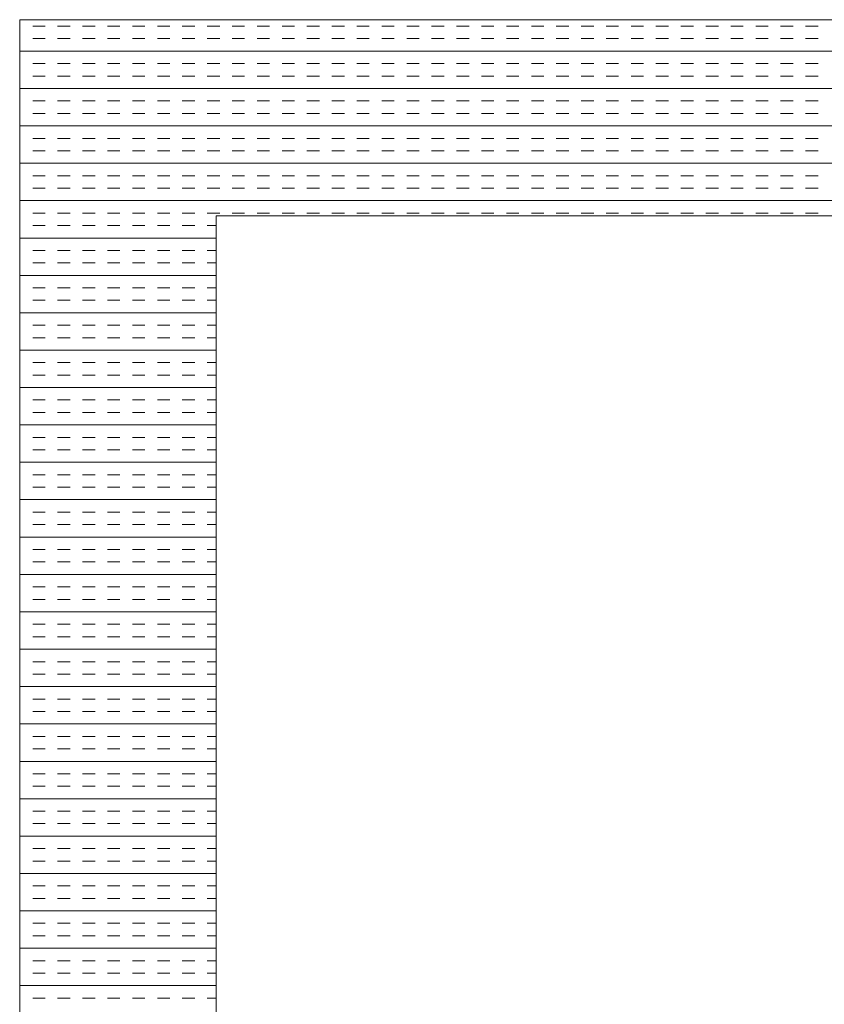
# Model space of a CAD drawing. Extents: x 3940905 to 4145695, y 925352 to 1109797.
# Tile 415 of 656: x 3986447 to 3986652, y 1101805 to 1102056. Entities that reach past the tile are written whole.
import ezdxf

# ---------------------------------------------------------------- set-up
doc = ezdxf.new("R2010")
doc.units = 0
doc.header["$LTSCALE"] = 750
doc.header["$MEASUREMENT"] = 0
doc.layers.add('CKD Equipments', color=252, linetype='CONTINUOUS', lineweight=0)

msp = doc.modelspace()

# ---------------------------------------------------------------- linework, layer by layer
at = {"layer": 'CKD Equipments'}
for p, q in [((3986446.8, 1102056.31), (3986446.8, 1101356.31)), ((3987264.8, 1102056.31), (3986446.8, 1102056.31)), ((3986496.8, 1102006.31), (3986496.8, 1101406.31)), ((3987214.8, 1102006.31), (3986496.8, 1102006.31))]:
    msp.add_line(p, q, dxfattribs=at)
at = {"layer": 'CKD Equipments', "color": 4, "linetype": 'Continuous'}
for p, q in [((3986446.94, 1102054.66), (3986446.8, 1102054.66)), ((3986453.29, 1102054.66), (3986450.11, 1102054.66)), ((3986459.64, 1102054.66), (3986456.46, 1102054.66)), ((3986465.99, 1102054.66), (3986462.81, 1102054.66)), ((3986472.34, 1102054.66), (3986469.16, 1102054.66)), ((3986478.69, 1102054.66), (3986475.51, 1102054.66)), ((3986485.04, 1102054.66), (3986481.86, 1102054.66)), ((3986491.39, 1102054.66), (3986488.21, 1102054.66)), ((3986497.74, 1102054.66), (3986494.56, 1102054.66)), ((3986504.09, 1102054.66), (3986500.91, 1102054.66)), ((3986510.44, 1102054.66), (3986507.26, 1102054.66)), ((3986516.79, 1102054.66), (3986513.61, 1102054.66)), ((3986523.14, 1102054.66), (3986519.96, 1102054.66)), ((3986529.49, 1102054.66), (3986526.31, 1102054.66)), ((3986535.84, 1102054.66), (3986532.66, 1102054.66)), ((3986542.19, 1102054.66), (3986539.01, 1102054.66)), ((3986548.54, 1102054.66), (3986545.36, 1102054.66)), ((3986554.89, 1102054.66), (3986551.71, 1102054.66)), ((3986561.24, 1102054.66), (3986558.06, 1102054.66)), ((3986567.59, 1102054.66), (3986564.41, 1102054.66)), ((3986573.94, 1102054.66), (3986570.76, 1102054.66)), ((3986580.29, 1102054.66), (3986577.11, 1102054.66)), ((3986586.64, 1102054.66), (3986583.46, 1102054.66)), ((3986592.99, 1102054.66), (3986589.81, 1102054.66)), ((3986599.34, 1102054.66), (3986596.16, 1102054.66)), ((3986605.69, 1102054.66), (3986602.51, 1102054.66)), ((3986612.04, 1102054.66), (3986608.86, 1102054.66)), ((3986618.39, 1102054.66), (3986615.21, 1102054.66)), ((3986624.74, 1102054.66), (3986621.56, 1102054.66)), ((3986631.09, 1102054.66), (3986627.91, 1102054.66)), ((3986637.44, 1102054.66), (3986634.26, 1102054.66)), ((3986643.79, 1102054.66), (3986640.61, 1102054.66)), ((3986650.14, 1102054.66), (3986646.96, 1102054.66)), ((3986446.94, 1102051.48), (3986446.8, 1102051.48)), ((3986453.29, 1102051.48), (3986450.11, 1102051.48)), ((3986459.64, 1102051.48), (3986456.46, 1102051.48)), ((3986465.99, 1102051.48), (3986462.81, 1102051.48)), ((3986472.34, 1102051.48), (3986469.16, 1102051.48)), ((3986478.69, 1102051.48), (3986475.51, 1102051.48)), ((3986485.04, 1102051.48), (3986481.86, 1102051.48)), ((3986491.39, 1102051.48), (3986488.21, 1102051.48)), ((3986497.74, 1102051.48), (3986494.56, 1102051.48)), ((3986504.09, 1102051.48), (3986500.91, 1102051.48)), ((3986510.44, 1102051.48), (3986507.26, 1102051.48)), ((3986516.79, 1102051.48), (3986513.61, 1102051.48)), ((3986523.14, 1102051.48), (3986519.96, 1102051.48)), ((3986529.49, 1102051.48), (3986526.31, 1102051.48)), ((3986535.84, 1102051.48), (3986532.66, 1102051.48)), ((3986542.19, 1102051.48), (3986539.01, 1102051.48)), ((3986548.54, 1102051.48), (3986545.36, 1102051.48)), ((3986554.89, 1102051.48), (3986551.71, 1102051.48)), ((3986561.24, 1102051.48), (3986558.06, 1102051.48)), ((3986567.59, 1102051.48), (3986564.41, 1102051.48)), ((3986573.94, 1102051.48), (3986570.76, 1102051.48)), ((3986580.29, 1102051.48), (3986577.11, 1102051.48)), ((3986586.64, 1102051.48), (3986583.46, 1102051.48)), ((3986592.99, 1102051.48), (3986589.81, 1102051.48)), ((3986599.34, 1102051.48), (3986596.16, 1102051.48)), ((3986605.69, 1102051.48), (3986602.51, 1102051.48)), ((3986612.04, 1102051.48), (3986608.86, 1102051.48)), ((3986618.39, 1102051.48), (3986615.21, 1102051.48)), ((3986624.74, 1102051.48), (3986621.56, 1102051.48)), ((3986631.09, 1102051.48), (3986627.91, 1102051.48)), ((3986637.44, 1102051.48), (3986634.26, 1102051.48)), ((3986643.79, 1102051.48), (3986640.61, 1102051.48)), ((3986650.14, 1102051.48), (3986646.96, 1102051.48)), ((3987264.8, 1102048.31), (3986446.8, 1102048.31)), ((3986446.94, 1102045.13), (3986446.8, 1102045.13)), ((3986453.29, 1102045.13), (3986450.11, 1102045.13)), ((3986459.64, 1102045.13), (3986456.46, 1102045.13)), ((3986465.99, 1102045.13), (3986462.81, 1102045.13)), ((3986472.34, 1102045.13), (3986469.16, 1102045.13)), ((3986478.69, 1102045.13), (3986475.51, 1102045.13)), ((3986485.04, 1102045.13), (3986481.86, 1102045.13)), ((3986491.39, 1102045.13), (3986488.21, 1102045.13)), ((3986497.74, 1102045.13), (3986494.56, 1102045.13)), ((3986504.09, 1102045.13), (3986500.91, 1102045.13)), ((3986510.44, 1102045.13), (3986507.26, 1102045.13)), ((3986516.79, 1102045.13), (3986513.61, 1102045.13)), ((3986523.14, 1102045.13), (3986519.96, 1102045.13)), ((3986529.49, 1102045.13), (3986526.31, 1102045.13)), ((3986535.84, 1102045.13), (3986532.66, 1102045.13)), ((3986542.19, 1102045.13), (3986539.01, 1102045.13)), ((3986548.54, 1102045.13), (3986545.36, 1102045.13)), ((3986554.89, 1102045.13), (3986551.71, 1102045.13)), ((3986561.24, 1102045.13), (3986558.06, 1102045.13)), ((3986567.59, 1102045.13), (3986564.41, 1102045.13)), ((3986573.94, 1102045.13), (3986570.76, 1102045.13)), ((3986580.29, 1102045.13), (3986577.11, 1102045.13)), ((3986586.64, 1102045.13), (3986583.46, 1102045.13)), ((3986592.99, 1102045.13), (3986589.81, 1102045.13)), ((3986599.34, 1102045.13), (3986596.16, 1102045.13)), ((3986605.69, 1102045.13), (3986602.51, 1102045.13)), ((3986612.04, 1102045.13), (3986608.86, 1102045.13)), ((3986618.39, 1102045.13), (3986615.21, 1102045.13)), ((3986624.74, 1102045.13), (3986621.56, 1102045.13)), ((3986631.09, 1102045.13), (3986627.91, 1102045.13)), ((3986637.44, 1102045.13), (3986634.26, 1102045.13)), ((3986643.79, 1102045.13), (3986640.61, 1102045.13)), ((3986650.14, 1102045.13), (3986646.96, 1102045.13)), ((3986446.94, 1102041.96), (3986446.8, 1102041.96)), ((3986453.29, 1102041.96), (3986450.11, 1102041.96)), ((3986459.64, 1102041.96), (3986456.46, 1102041.96)), ((3986465.99, 1102041.96), (3986462.81, 1102041.96)), ((3986472.34, 1102041.96), (3986469.16, 1102041.96)), ((3986478.69, 1102041.96), (3986475.51, 1102041.96)), ((3986485.04, 1102041.96), (3986481.86, 1102041.96)), ((3986491.39, 1102041.96), (3986488.21, 1102041.96)), ((3986497.74, 1102041.96), (3986494.56, 1102041.96)), ((3986504.09, 1102041.96), (3986500.91, 1102041.96)), ((3986510.44, 1102041.96), (3986507.26, 1102041.96)), ((3986516.79, 1102041.96), (3986513.61, 1102041.96)), ((3986523.14, 1102041.96), (3986519.96, 1102041.96)), ((3986529.49, 1102041.96), (3986526.31, 1102041.96)), ((3986535.84, 1102041.96), (3986532.66, 1102041.96)), ((3986542.19, 1102041.96), (3986539.01, 1102041.96)), ((3986548.54, 1102041.96), (3986545.36, 1102041.96)), ((3986554.89, 1102041.96), (3986551.71, 1102041.96)), ((3986561.24, 1102041.96), (3986558.06, 1102041.96)), ((3986567.59, 1102041.96), (3986564.41, 1102041.96)), ((3986573.94, 1102041.96), (3986570.76, 1102041.96)), ((3986580.29, 1102041.96), (3986577.11, 1102041.96)), ((3986586.64, 1102041.96), (3986583.46, 1102041.96)), ((3986592.99, 1102041.96), (3986589.81, 1102041.96)), ((3986599.34, 1102041.96), (3986596.16, 1102041.96)), ((3986605.69, 1102041.96), (3986602.51, 1102041.96)), ((3986612.04, 1102041.96), (3986608.86, 1102041.96)), ((3986618.39, 1102041.96), (3986615.21, 1102041.96)), ((3986624.74, 1102041.96), (3986621.56, 1102041.96)), ((3986631.09, 1102041.96), (3986627.91, 1102041.96)), ((3986637.44, 1102041.96), (3986634.26, 1102041.96)), ((3986643.79, 1102041.96), (3986640.61, 1102041.96)), ((3986650.14, 1102041.96), (3986646.96, 1102041.96)), ((3987264.8, 1102038.78), (3986446.8, 1102038.78)), ((3986446.94, 1102035.61), (3986446.8, 1102035.61)), ((3986453.29, 1102035.61), (3986450.11, 1102035.61)), ((3986459.64, 1102035.61), (3986456.46, 1102035.61)), ((3986465.99, 1102035.61), (3986462.81, 1102035.61)), ((3986472.34, 1102035.61), (3986469.16, 1102035.61)), ((3986478.69, 1102035.61), (3986475.51, 1102035.61)), ((3986485.04, 1102035.61), (3986481.86, 1102035.61)), ((3986491.39, 1102035.61), (3986488.21, 1102035.61)), ((3986497.74, 1102035.61), (3986494.56, 1102035.61)), ((3986504.09, 1102035.61), (3986500.91, 1102035.61)), ((3986510.44, 1102035.61), (3986507.26, 1102035.61)), ((3986516.79, 1102035.61), (3986513.61, 1102035.61)), ((3986523.14, 1102035.61), (3986519.96, 1102035.61)), ((3986529.49, 1102035.61), (3986526.31, 1102035.61)), ((3986535.84, 1102035.61), (3986532.66, 1102035.61)), ((3986542.19, 1102035.61), (3986539.01, 1102035.61)), ((3986548.54, 1102035.61), (3986545.36, 1102035.61)), ((3986554.89, 1102035.61), (3986551.71, 1102035.61)), ((3986561.24, 1102035.61), (3986558.06, 1102035.61)), ((3986567.59, 1102035.61), (3986564.41, 1102035.61)), ((3986573.94, 1102035.61), (3986570.76, 1102035.61)), ((3986580.29, 1102035.61), (3986577.11, 1102035.61)), ((3986586.64, 1102035.61), (3986583.46, 1102035.61)), ((3986592.99, 1102035.61), (3986589.81, 1102035.61)), ((3986599.34, 1102035.61), (3986596.16, 1102035.61)), ((3986605.69, 1102035.61), (3986602.51, 1102035.61)), ((3986612.04, 1102035.61), (3986608.86, 1102035.61)), ((3986618.39, 1102035.61), (3986615.21, 1102035.61)), ((3986624.74, 1102035.61), (3986621.56, 1102035.61)), ((3986631.09, 1102035.61), (3986627.91, 1102035.61)), ((3986637.44, 1102035.61), (3986634.26, 1102035.61)), ((3986643.79, 1102035.61), (3986640.61, 1102035.61)), ((3986650.14, 1102035.61), (3986646.96, 1102035.61)), ((3986446.94, 1102032.43), (3986446.8, 1102032.43)), ((3986453.29, 1102032.43), (3986450.11, 1102032.43)), ((3986459.64, 1102032.43), (3986456.46, 1102032.43)), ((3986465.99, 1102032.43), (3986462.81, 1102032.43)), ((3986472.34, 1102032.43), (3986469.16, 1102032.43)), ((3986478.69, 1102032.43), (3986475.51, 1102032.43)), ((3986485.04, 1102032.43), (3986481.86, 1102032.43)), ((3986491.39, 1102032.43), (3986488.21, 1102032.43)), ((3986497.74, 1102032.43), (3986494.56, 1102032.43)), ((3986504.09, 1102032.43), (3986500.91, 1102032.43)), ((3986510.44, 1102032.43), (3986507.26, 1102032.43)), ((3986516.79, 1102032.43), (3986513.61, 1102032.43)), ((3986523.14, 1102032.43), (3986519.96, 1102032.43)), ((3986529.49, 1102032.43), (3986526.31, 1102032.43)), ((3986535.84, 1102032.43), (3986532.66, 1102032.43)), ((3986542.19, 1102032.43), (3986539.01, 1102032.43)), ((3986548.54, 1102032.43), (3986545.36, 1102032.43)), ((3986554.89, 1102032.43), (3986551.71, 1102032.43)), ((3986561.24, 1102032.43), (3986558.06, 1102032.43)), ((3986567.59, 1102032.43), (3986564.41, 1102032.43)), ((3986573.94, 1102032.43), (3986570.76, 1102032.43)), ((3986580.29, 1102032.43), (3986577.11, 1102032.43)), ((3986586.64, 1102032.43), (3986583.46, 1102032.43)), ((3986592.99, 1102032.43), (3986589.81, 1102032.43)), ((3986599.34, 1102032.43), (3986596.16, 1102032.43)), ((3986605.69, 1102032.43), (3986602.51, 1102032.43)), ((3986612.04, 1102032.43), (3986608.86, 1102032.43)), ((3986618.39, 1102032.43), (3986615.21, 1102032.43)), ((3986624.74, 1102032.43), (3986621.56, 1102032.43)), ((3986631.09, 1102032.43), (3986627.91, 1102032.43)), ((3986637.44, 1102032.43), (3986634.26, 1102032.43)), ((3986643.79, 1102032.43), (3986640.61, 1102032.43)), ((3986650.14, 1102032.43), (3986646.96, 1102032.43)), ((3987264.8, 1102029.26), (3986446.8, 1102029.26)), ((3986446.94, 1102026.08), (3986446.8, 1102026.08)), ((3986453.29, 1102026.08), (3986450.11, 1102026.08)), ((3986459.64, 1102026.08), (3986456.46, 1102026.08)), ((3986465.99, 1102026.08), (3986462.81, 1102026.08)), ((3986472.34, 1102026.08), (3986469.16, 1102026.08)), ((3986478.69, 1102026.08), (3986475.51, 1102026.08)), ((3986485.04, 1102026.08), (3986481.86, 1102026.08)), ((3986491.39, 1102026.08), (3986488.21, 1102026.08)), ((3986497.74, 1102026.08), (3986494.56, 1102026.08)), ((3986504.09, 1102026.08), (3986500.91, 1102026.08)), ((3986510.44, 1102026.08), (3986507.26, 1102026.08)), ((3986516.79, 1102026.08), (3986513.61, 1102026.08)), ((3986523.14, 1102026.08), (3986519.96, 1102026.08)), ((3986529.49, 1102026.08), (3986526.31, 1102026.08)), ((3986535.84, 1102026.08), (3986532.66, 1102026.08)), ((3986542.19, 1102026.08), (3986539.01, 1102026.08)), ((3986548.54, 1102026.08), (3986545.36, 1102026.08)), ((3986554.89, 1102026.08), (3986551.71, 1102026.08)), ((3986561.24, 1102026.08), (3986558.06, 1102026.08)), ((3986567.59, 1102026.08), (3986564.41, 1102026.08)), ((3986573.94, 1102026.08), (3986570.76, 1102026.08)), ((3986580.29, 1102026.08), (3986577.11, 1102026.08)), ((3986586.64, 1102026.08), (3986583.46, 1102026.08)), ((3986592.99, 1102026.08), (3986589.81, 1102026.08)), ((3986599.34, 1102026.08), (3986596.16, 1102026.08)), ((3986605.69, 1102026.08), (3986602.51, 1102026.08)), ((3986612.04, 1102026.08), (3986608.86, 1102026.08)), ((3986618.39, 1102026.08), (3986615.21, 1102026.08)), ((3986624.74, 1102026.08), (3986621.56, 1102026.08)), ((3986631.09, 1102026.08), (3986627.91, 1102026.08)), ((3986637.44, 1102026.08), (3986634.26, 1102026.08)), ((3986643.79, 1102026.08), (3986640.61, 1102026.08)), ((3986650.14, 1102026.08), (3986646.96, 1102026.08)), ((3986446.94, 1102022.91), (3986446.8, 1102022.91)), ((3986453.29, 1102022.91), (3986450.11, 1102022.91)), ((3986459.64, 1102022.91), (3986456.46, 1102022.91)), ((3986465.99, 1102022.91), (3986462.81, 1102022.91)), ((3986472.34, 1102022.91), (3986469.16, 1102022.91)), ((3986478.69, 1102022.91), (3986475.51, 1102022.91)), ((3986485.04, 1102022.91), (3986481.86, 1102022.91)), ((3986491.39, 1102022.91), (3986488.21, 1102022.91)), ((3986497.74, 1102022.91), (3986494.56, 1102022.91)), ((3986504.09, 1102022.91), (3986500.91, 1102022.91)), ((3986510.44, 1102022.91), (3986507.26, 1102022.91)), ((3986516.79, 1102022.91), (3986513.61, 1102022.91)), ((3986523.14, 1102022.91), (3986519.96, 1102022.91)), ((3986529.49, 1102022.91), (3986526.31, 1102022.91)), ((3986535.84, 1102022.91), (3986532.66, 1102022.91)), ((3986542.19, 1102022.91), (3986539.01, 1102022.91)), ((3986548.54, 1102022.91), (3986545.36, 1102022.91)), ((3986554.89, 1102022.91), (3986551.71, 1102022.91)), ((3986561.24, 1102022.91), (3986558.06, 1102022.91)), ((3986567.59, 1102022.91), (3986564.41, 1102022.91)), ((3986573.94, 1102022.91), (3986570.76, 1102022.91)), ((3986580.29, 1102022.91), (3986577.11, 1102022.91)), ((3986586.64, 1102022.91), (3986583.46, 1102022.91)), ((3986592.99, 1102022.91), (3986589.81, 1102022.91)), ((3986599.34, 1102022.91), (3986596.16, 1102022.91)), ((3986605.69, 1102022.91), (3986602.51, 1102022.91)), ((3986612.04, 1102022.91), (3986608.86, 1102022.91)), ((3986618.39, 1102022.91), (3986615.21, 1102022.91)), ((3986624.74, 1102022.91), (3986621.56, 1102022.91)), ((3986631.09, 1102022.91), (3986627.91, 1102022.91)), ((3986637.44, 1102022.91), (3986634.26, 1102022.91)), ((3986643.79, 1102022.91), (3986640.61, 1102022.91)), ((3986650.14, 1102022.91), (3986646.96, 1102022.91)), ((3987264.8, 1102019.73), (3986446.8, 1102019.73)), ((3986446.94, 1102016.56), (3986446.8, 1102016.56)), ((3986453.29, 1102016.56), (3986450.11, 1102016.56)), ((3986459.64, 1102016.56), (3986456.46, 1102016.56)), ((3986465.99, 1102016.56), (3986462.81, 1102016.56)), ((3986472.34, 1102016.56), (3986469.16, 1102016.56)), ((3986478.69, 1102016.56), (3986475.51, 1102016.56)), ((3986485.04, 1102016.56), (3986481.86, 1102016.56)), ((3986491.39, 1102016.56), (3986488.21, 1102016.56)), ((3986497.74, 1102016.56), (3986494.56, 1102016.56)), ((3986504.09, 1102016.56), (3986500.91, 1102016.56)), ((3986510.44, 1102016.56), (3986507.26, 1102016.56)), ((3986516.79, 1102016.56), (3986513.61, 1102016.56)), ((3986523.14, 1102016.56), (3986519.96, 1102016.56)), ((3986529.49, 1102016.56), (3986526.31, 1102016.56)), ((3986535.84, 1102016.56), (3986532.66, 1102016.56)), ((3986542.19, 1102016.56), (3986539.01, 1102016.56)), ((3986548.54, 1102016.56), (3986545.36, 1102016.56)), ((3986554.89, 1102016.56), (3986551.71, 1102016.56)), ((3986561.24, 1102016.56), (3986558.06, 1102016.56)), ((3986567.59, 1102016.56), (3986564.41, 1102016.56)), ((3986573.94, 1102016.56), (3986570.76, 1102016.56)), ((3986580.29, 1102016.56), (3986577.11, 1102016.56)), ((3986586.64, 1102016.56), (3986583.46, 1102016.56)), ((3986592.99, 1102016.56), (3986589.81, 1102016.56)), ((3986599.34, 1102016.56), (3986596.16, 1102016.56)), ((3986605.69, 1102016.56), (3986602.51, 1102016.56)), ((3986612.04, 1102016.56), (3986608.86, 1102016.56)), ((3986618.39, 1102016.56), (3986615.21, 1102016.56)), ((3986624.74, 1102016.56), (3986621.56, 1102016.56)), ((3986631.09, 1102016.56), (3986627.91, 1102016.56)), ((3986637.44, 1102016.56), (3986634.26, 1102016.56)), ((3986643.79, 1102016.56), (3986640.61, 1102016.56)), ((3986650.14, 1102016.56), (3986646.96, 1102016.56)), ((3986446.94, 1102013.38), (3986446.8, 1102013.38)), ((3986453.29, 1102013.38), (3986450.11, 1102013.38)), ((3986459.64, 1102013.38), (3986456.46, 1102013.38)), ((3986465.99, 1102013.38), (3986462.81, 1102013.38)), ((3986472.34, 1102013.38), (3986469.16, 1102013.38)), ((3986478.69, 1102013.38), (3986475.51, 1102013.38)), ((3986485.04, 1102013.38), (3986481.86, 1102013.38)), ((3986491.39, 1102013.38), (3986488.21, 1102013.38)), ((3986497.74, 1102013.38), (3986494.56, 1102013.38)), ((3986504.09, 1102013.38), (3986500.91, 1102013.38)), ((3986510.44, 1102013.38), (3986507.26, 1102013.38)), ((3986516.79, 1102013.38), (3986513.61, 1102013.38)), ((3986523.14, 1102013.38), (3986519.96, 1102013.38)), ((3986529.49, 1102013.38), (3986526.31, 1102013.38)), ((3986535.84, 1102013.38), (3986532.66, 1102013.38)), ((3986542.19, 1102013.38), (3986539.01, 1102013.38)), ((3986548.54, 1102013.38), (3986545.36, 1102013.38)), ((3986554.89, 1102013.38), (3986551.71, 1102013.38)), ((3986561.24, 1102013.38), (3986558.06, 1102013.38)), ((3986567.59, 1102013.38), (3986564.41, 1102013.38)), ((3986573.94, 1102013.38), (3986570.76, 1102013.38)), ((3986580.29, 1102013.38), (3986577.11, 1102013.38)), ((3986586.64, 1102013.38), (3986583.46, 1102013.38)), ((3986592.99, 1102013.38), (3986589.81, 1102013.38)), ((3986599.34, 1102013.38), (3986596.16, 1102013.38)), ((3986605.69, 1102013.38), (3986602.51, 1102013.38)), ((3986612.04, 1102013.38), (3986608.86, 1102013.38)), ((3986618.39, 1102013.38), (3986615.21, 1102013.38)), ((3986624.74, 1102013.38), (3986621.56, 1102013.38)), ((3986631.09, 1102013.38), (3986627.91, 1102013.38)), ((3986637.44, 1102013.38), (3986634.26, 1102013.38)), ((3986643.79, 1102013.38), (3986640.61, 1102013.38)), ((3986650.14, 1102013.38), (3986646.96, 1102013.38)), ((3987264.8, 1102010.21), (3986446.8, 1102010.21)), ((3986446.94, 1102007.03), (3986446.8, 1102007.03)), ((3986453.29, 1102007.03), (3986450.11, 1102007.03)), ((3986459.64, 1102007.03), (3986456.46, 1102007.03)), ((3986465.99, 1102007.03), (3986462.81, 1102007.03)), ((3986472.34, 1102007.03), (3986469.16, 1102007.03)), ((3986478.69, 1102007.03), (3986475.51, 1102007.03)), ((3986485.04, 1102007.03), (3986481.86, 1102007.03)), ((3986491.39, 1102007.03), (3986488.21, 1102007.03)), ((3986497.74, 1102007.03), (3986494.56, 1102007.03)), ((3986504.09, 1102007.03), (3986500.91, 1102007.03)), ((3986510.44, 1102007.03), (3986507.26, 1102007.03)), ((3986516.79, 1102007.03), (3986513.61, 1102007.03)), ((3986523.14, 1102007.03), (3986519.96, 1102007.03)), ((3986529.49, 1102007.03), (3986526.31, 1102007.03)), ((3986535.84, 1102007.03), (3986532.66, 1102007.03)), ((3986542.19, 1102007.03), (3986539.01, 1102007.03)), ((3986548.54, 1102007.03), (3986545.36, 1102007.03)), ((3986554.89, 1102007.03), (3986551.71, 1102007.03)), ((3986561.24, 1102007.03), (3986558.06, 1102007.03)), ((3986567.59, 1102007.03), (3986564.41, 1102007.03)), ((3986573.94, 1102007.03), (3986570.76, 1102007.03)), ((3986580.29, 1102007.03), (3986577.11, 1102007.03)), ((3986586.64, 1102007.03), (3986583.46, 1102007.03)), ((3986592.99, 1102007.03), (3986589.81, 1102007.03)), ((3986599.34, 1102007.03), (3986596.16, 1102007.03)), ((3986605.69, 1102007.03), (3986602.51, 1102007.03)), ((3986612.04, 1102007.03), (3986608.86, 1102007.03)), ((3986618.39, 1102007.03), (3986615.21, 1102007.03)), ((3986624.74, 1102007.03), (3986621.56, 1102007.03)), ((3986631.09, 1102007.03), (3986627.91, 1102007.03)), ((3986637.44, 1102007.03), (3986634.26, 1102007.03)), ((3986643.79, 1102007.03), (3986640.61, 1102007.03)), ((3986650.14, 1102007.03), (3986646.96, 1102007.03)), ((3986446.94, 1102003.86), (3986446.8, 1102003.86)), ((3986453.29, 1102003.86), (3986450.11, 1102003.86)), ((3986459.64, 1102003.86), (3986456.46, 1102003.86)), ((3986465.99, 1102003.86), (3986462.81, 1102003.86)), ((3986472.34, 1102003.86), (3986469.16, 1102003.86)), ((3986478.69, 1102003.86), (3986475.51, 1102003.86)), ((3986485.04, 1102003.86), (3986481.86, 1102003.86)), ((3986491.39, 1102003.86), (3986488.21, 1102003.86)), ((3986496.8, 1102003.86), (3986494.56, 1102003.86)), ((3986496.8, 1102000.68), (3986446.8, 1102000.68)), ((3986446.94, 1101997.51), (3986446.8, 1101997.51)), ((3986453.29, 1101997.51), (3986450.11, 1101997.51)), ((3986459.64, 1101997.51), (3986456.46, 1101997.51)), ((3986465.99, 1101997.51), (3986462.81, 1101997.51)), ((3986472.34, 1101997.51), (3986469.16, 1101997.51)), ((3986478.69, 1101997.51), (3986475.51, 1101997.51)), ((3986485.04, 1101997.51), (3986481.86, 1101997.51)), ((3986491.39, 1101997.51), (3986488.21, 1101997.51)), ((3986496.8, 1101997.51), (3986494.56, 1101997.51)), ((3986446.94, 1101994.33), (3986446.8, 1101994.33)), ((3986453.29, 1101994.33), (3986450.11, 1101994.33)), ((3986459.64, 1101994.33), (3986456.46, 1101994.33)), ((3986465.99, 1101994.33), (3986462.81, 1101994.33)), ((3986472.34, 1101994.33), (3986469.16, 1101994.33)), ((3986478.69, 1101994.33), (3986475.51, 1101994.33)), ((3986485.04, 1101994.33), (3986481.86, 1101994.33)), ((3986491.39, 1101994.33), (3986488.21, 1101994.33)), ((3986496.8, 1101994.33), (3986494.56, 1101994.33)), ((3986496.8, 1101991.16), (3986446.8, 1101991.16)), ((3986446.94, 1101987.98), (3986446.8, 1101987.98)), ((3986453.29, 1101987.98), (3986450.11, 1101987.98)), ((3986459.64, 1101987.98), (3986456.46, 1101987.98)), ((3986465.99, 1101987.98), (3986462.81, 1101987.98)), ((3986472.34, 1101987.98), (3986469.16, 1101987.98)), ((3986478.69, 1101987.98), (3986475.51, 1101987.98)), ((3986485.04, 1101987.98), (3986481.86, 1101987.98)), ((3986491.39, 1101987.98), (3986488.21, 1101987.98)), ((3986496.8, 1101987.98), (3986494.56, 1101987.98)), ((3986446.94, 1101984.81), (3986446.8, 1101984.81)), ((3986453.29, 1101984.81), (3986450.11, 1101984.81)), ((3986459.64, 1101984.81), (3986456.46, 1101984.81)), ((3986465.99, 1101984.81), (3986462.81, 1101984.81)), ((3986472.34, 1101984.81), (3986469.16, 1101984.81)), ((3986478.69, 1101984.81), (3986475.51, 1101984.81)), ((3986485.04, 1101984.81), (3986481.86, 1101984.81)), ((3986491.39, 1101984.81), (3986488.21, 1101984.81)), ((3986496.8, 1101984.81), (3986494.56, 1101984.81)), ((3986496.8, 1101981.63), (3986446.8, 1101981.63)), ((3986446.94, 1101978.46), (3986446.8, 1101978.46)), ((3986453.29, 1101978.46), (3986450.11, 1101978.46)), ((3986459.64, 1101978.46), (3986456.46, 1101978.46)), ((3986465.99, 1101978.46), (3986462.81, 1101978.46)), ((3986472.34, 1101978.46), (3986469.16, 1101978.46)), ((3986478.69, 1101978.46), (3986475.51, 1101978.46)), ((3986485.04, 1101978.46), (3986481.86, 1101978.46)), ((3986491.39, 1101978.46), (3986488.21, 1101978.46)), ((3986496.8, 1101978.46), (3986494.56, 1101978.46)), ((3986446.94, 1101975.28), (3986446.8, 1101975.28)), ((3986453.29, 1101975.28), (3986450.11, 1101975.28)), ((3986459.64, 1101975.28), (3986456.46, 1101975.28)), ((3986465.99, 1101975.28), (3986462.81, 1101975.28)), ((3986472.34, 1101975.28), (3986469.16, 1101975.28)), ((3986478.69, 1101975.28), (3986475.51, 1101975.28)), ((3986485.04, 1101975.28), (3986481.86, 1101975.28)), ((3986491.39, 1101975.28), (3986488.21, 1101975.28)), ((3986496.8, 1101975.28), (3986494.56, 1101975.28)), ((3986496.8, 1101972.11), (3986446.8, 1101972.11)), ((3986446.94, 1101968.93), (3986446.8, 1101968.93)), ((3986453.29, 1101968.93), (3986450.11, 1101968.93)), ((3986459.64, 1101968.93), (3986456.46, 1101968.93)), ((3986465.99, 1101968.93), (3986462.81, 1101968.93)), ((3986472.34, 1101968.93), (3986469.16, 1101968.93)), ((3986478.69, 1101968.93), (3986475.51, 1101968.93)), ((3986485.04, 1101968.93), (3986481.86, 1101968.93)), ((3986491.39, 1101968.93), (3986488.21, 1101968.93)), ((3986496.8, 1101968.93), (3986494.56, 1101968.93)), ((3986446.94, 1101965.76), (3986446.8, 1101965.76)), ((3986453.29, 1101965.76), (3986450.11, 1101965.76)), ((3986459.64, 1101965.76), (3986456.46, 1101965.76)), ((3986465.99, 1101965.76), (3986462.81, 1101965.76)), ((3986472.34, 1101965.76), (3986469.16, 1101965.76)), ((3986478.69, 1101965.76), (3986475.51, 1101965.76)), ((3986485.04, 1101965.76), (3986481.86, 1101965.76)), ((3986491.39, 1101965.76), (3986488.21, 1101965.76)), ((3986496.8, 1101965.76), (3986494.56, 1101965.76)), ((3986496.8, 1101962.58), (3986446.8, 1101962.58)), ((3986446.94, 1101959.41), (3986446.8, 1101959.41)), ((3986453.29, 1101959.41), (3986450.11, 1101959.41)), ((3986459.64, 1101959.41), (3986456.46, 1101959.41)), ((3986465.99, 1101959.41), (3986462.81, 1101959.41)), ((3986472.34, 1101959.41), (3986469.16, 1101959.41)), ((3986478.69, 1101959.41), (3986475.51, 1101959.41)), ((3986485.04, 1101959.41), (3986481.86, 1101959.41)), ((3986491.39, 1101959.41), (3986488.21, 1101959.41)), ((3986496.8, 1101959.41), (3986494.56, 1101959.41)), ((3986446.94, 1101956.23), (3986446.8, 1101956.23)), ((3986453.29, 1101956.23), (3986450.11, 1101956.23)), ((3986459.64, 1101956.23), (3986456.46, 1101956.23)), ((3986465.99, 1101956.23), (3986462.81, 1101956.23)), ((3986472.34, 1101956.23), (3986469.16, 1101956.23)), ((3986478.69, 1101956.23), (3986475.51, 1101956.23)), ((3986485.04, 1101956.23), (3986481.86, 1101956.23)), ((3986491.39, 1101956.23), (3986488.21, 1101956.23)), ((3986496.8, 1101956.23), (3986494.56, 1101956.23)), ((3986496.8, 1101953.06), (3986446.8, 1101953.06)), ((3986446.94, 1101949.88), (3986446.8, 1101949.88)), ((3986453.29, 1101949.88), (3986450.11, 1101949.88)), ((3986459.64, 1101949.88), (3986456.46, 1101949.88)), ((3986465.99, 1101949.88), (3986462.81, 1101949.88)), ((3986472.34, 1101949.88), (3986469.16, 1101949.88)), ((3986478.69, 1101949.88), (3986475.51, 1101949.88)), ((3986485.04, 1101949.88), (3986481.86, 1101949.88)), ((3986491.39, 1101949.88), (3986488.21, 1101949.88)), ((3986496.8, 1101949.88), (3986494.56, 1101949.88)), ((3986446.94, 1101946.71), (3986446.8, 1101946.71)), ((3986453.29, 1101946.71), (3986450.11, 1101946.71)), ((3986459.64, 1101946.71), (3986456.46, 1101946.71)), ((3986465.99, 1101946.71), (3986462.81, 1101946.71)), ((3986472.34, 1101946.71), (3986469.16, 1101946.71)), ((3986478.69, 1101946.71), (3986475.51, 1101946.71)), ((3986485.04, 1101946.71), (3986481.86, 1101946.71)), ((3986491.39, 1101946.71), (3986488.21, 1101946.71)), ((3986496.8, 1101946.71), (3986494.56, 1101946.71)), ((3986496.8, 1101943.53), (3986446.8, 1101943.53)), ((3986446.94, 1101940.36), (3986446.8, 1101940.36)), ((3986453.29, 1101940.36), (3986450.11, 1101940.36)), ((3986459.64, 1101940.36), (3986456.46, 1101940.36)), ((3986465.99, 1101940.36), (3986462.81, 1101940.36)), ((3986472.34, 1101940.36), (3986469.16, 1101940.36)), ((3986478.69, 1101940.36), (3986475.51, 1101940.36)), ((3986485.04, 1101940.36), (3986481.86, 1101940.36)), ((3986491.39, 1101940.36), (3986488.21, 1101940.36)), ((3986496.8, 1101940.36), (3986494.56, 1101940.36)), ((3986446.94, 1101937.18), (3986446.8, 1101937.18)), ((3986453.29, 1101937.18), (3986450.11, 1101937.18)), ((3986459.64, 1101937.18), (3986456.46, 1101937.18)), ((3986465.99, 1101937.18), (3986462.81, 1101937.18)), ((3986472.34, 1101937.18), (3986469.16, 1101937.18)), ((3986478.69, 1101937.18), (3986475.51, 1101937.18)), ((3986485.04, 1101937.18), (3986481.86, 1101937.18)), ((3986491.39, 1101937.18), (3986488.21, 1101937.18)), ((3986496.8, 1101937.18), (3986494.56, 1101937.18)), ((3986496.8, 1101934.01), (3986446.8, 1101934.01)), ((3986446.94, 1101930.83), (3986446.8, 1101930.83)), ((3986453.29, 1101930.83), (3986450.11, 1101930.83)), ((3986459.64, 1101930.83), (3986456.46, 1101930.83)), ((3986465.99, 1101930.83), (3986462.81, 1101930.83)), ((3986472.34, 1101930.83), (3986469.16, 1101930.83)), ((3986478.69, 1101930.83), (3986475.51, 1101930.83)), ((3986485.04, 1101930.83), (3986481.86, 1101930.83)), ((3986491.39, 1101930.83), (3986488.21, 1101930.83)), ((3986496.8, 1101930.83), (3986494.56, 1101930.83)), ((3986446.94, 1101927.66), (3986446.8, 1101927.66)), ((3986453.29, 1101927.66), (3986450.11, 1101927.66)), ((3986459.64, 1101927.66), (3986456.46, 1101927.66)), ((3986465.99, 1101927.66), (3986462.81, 1101927.66)), ((3986472.34, 1101927.66), (3986469.16, 1101927.66)), ((3986478.69, 1101927.66), (3986475.51, 1101927.66)), ((3986485.04, 1101927.66), (3986481.86, 1101927.66)), ((3986491.39, 1101927.66), (3986488.21, 1101927.66)), ((3986496.8, 1101927.66), (3986494.56, 1101927.66)), ((3986496.8, 1101924.48), (3986446.8, 1101924.48)), ((3986446.94, 1101921.31), (3986446.8, 1101921.31)), ((3986453.29, 1101921.31), (3986450.11, 1101921.31)), ((3986459.64, 1101921.31), (3986456.46, 1101921.31)), ((3986465.99, 1101921.31), (3986462.81, 1101921.31)), ((3986472.34, 1101921.31), (3986469.16, 1101921.31)), ((3986478.69, 1101921.31), (3986475.51, 1101921.31)), ((3986485.04, 1101921.31), (3986481.86, 1101921.31)), ((3986491.39, 1101921.31), (3986488.21, 1101921.31)), ((3986496.8, 1101921.31), (3986494.56, 1101921.31)), ((3986446.94, 1101918.13), (3986446.8, 1101918.13)), ((3986453.29, 1101918.13), (3986450.11, 1101918.13)), ((3986459.64, 1101918.13), (3986456.46, 1101918.13)), ((3986465.99, 1101918.13), (3986462.81, 1101918.13)), ((3986472.34, 1101918.13), (3986469.16, 1101918.13)), ((3986478.69, 1101918.13), (3986475.51, 1101918.13)), ((3986485.04, 1101918.13), (3986481.86, 1101918.13)), ((3986491.39, 1101918.13), (3986488.21, 1101918.13)), ((3986496.8, 1101918.13), (3986494.56, 1101918.13)), ((3986496.8, 1101914.96), (3986446.8, 1101914.96)), ((3986446.94, 1101911.78), (3986446.8, 1101911.78)), ((3986453.29, 1101911.78), (3986450.11, 1101911.78)), ((3986459.64, 1101911.78), (3986456.46, 1101911.78)), ((3986465.99, 1101911.78), (3986462.81, 1101911.78)), ((3986472.34, 1101911.78), (3986469.16, 1101911.78)), ((3986478.69, 1101911.78), (3986475.51, 1101911.78)), ((3986485.04, 1101911.78), (3986481.86, 1101911.78)), ((3986491.39, 1101911.78), (3986488.21, 1101911.78)), ((3986496.8, 1101911.78), (3986494.56, 1101911.78)), ((3986446.94, 1101908.61), (3986446.8, 1101908.61)), ((3986453.29, 1101908.61), (3986450.11, 1101908.61)), ((3986459.64, 1101908.61), (3986456.46, 1101908.61)), ((3986465.99, 1101908.61), (3986462.81, 1101908.61)), ((3986472.34, 1101908.61), (3986469.16, 1101908.61)), ((3986478.69, 1101908.61), (3986475.51, 1101908.61)), ((3986485.04, 1101908.61), (3986481.86, 1101908.61)), ((3986491.39, 1101908.61), (3986488.21, 1101908.61)), ((3986496.8, 1101908.61), (3986494.56, 1101908.61)), ((3986496.8, 1101905.43), (3986446.8, 1101905.43)), ((3986446.94, 1101902.26), (3986446.8, 1101902.26)), ((3986453.29, 1101902.26), (3986450.11, 1101902.26)), ((3986459.64, 1101902.26), (3986456.46, 1101902.26)), ((3986465.99, 1101902.26), (3986462.81, 1101902.26)), ((3986472.34, 1101902.26), (3986469.16, 1101902.26)), ((3986478.69, 1101902.26), (3986475.51, 1101902.26)), ((3986485.04, 1101902.26), (3986481.86, 1101902.26)), ((3986491.39, 1101902.26), (3986488.21, 1101902.26)), ((3986496.8, 1101902.26), (3986494.56, 1101902.26)), ((3986446.94, 1101899.08), (3986446.8, 1101899.08)), ((3986453.29, 1101899.08), (3986450.11, 1101899.08)), ((3986459.64, 1101899.08), (3986456.46, 1101899.08)), ((3986465.99, 1101899.08), (3986462.81, 1101899.08)), ((3986472.34, 1101899.08), (3986469.16, 1101899.08)), ((3986478.69, 1101899.08), (3986475.51, 1101899.08)), ((3986485.04, 1101899.08), (3986481.86, 1101899.08)), ((3986491.39, 1101899.08), (3986488.21, 1101899.08)), ((3986496.8, 1101899.08), (3986494.56, 1101899.08)), ((3986496.8, 1101895.91), (3986446.8, 1101895.91)), ((3986446.94, 1101892.73), (3986446.8, 1101892.73)), ((3986453.29, 1101892.73), (3986450.11, 1101892.73)), ((3986459.64, 1101892.73), (3986456.46, 1101892.73)), ((3986465.99, 1101892.73), (3986462.81, 1101892.73)), ((3986472.34, 1101892.73), (3986469.16, 1101892.73)), ((3986478.69, 1101892.73), (3986475.51, 1101892.73)), ((3986485.04, 1101892.73), (3986481.86, 1101892.73)), ((3986491.39, 1101892.73), (3986488.21, 1101892.73)), ((3986496.8, 1101892.73), (3986494.56, 1101892.73)), ((3986446.94, 1101889.56), (3986446.8, 1101889.56)), ((3986453.29, 1101889.56), (3986450.11, 1101889.56)), ((3986459.64, 1101889.56), (3986456.46, 1101889.56)), ((3986465.99, 1101889.56), (3986462.81, 1101889.56)), ((3986472.34, 1101889.56), (3986469.16, 1101889.56)), ((3986478.69, 1101889.56), (3986475.51, 1101889.56)), ((3986485.04, 1101889.56), (3986481.86, 1101889.56)), ((3986491.39, 1101889.56), (3986488.21, 1101889.56)), ((3986496.8, 1101889.56), (3986494.56, 1101889.56)), ((3986496.8, 1101886.38), (3986446.8, 1101886.38)), ((3986446.94, 1101883.21), (3986446.8, 1101883.21)), ((3986453.29, 1101883.21), (3986450.11, 1101883.21)), ((3986459.64, 1101883.21), (3986456.46, 1101883.21)), ((3986465.99, 1101883.21), (3986462.81, 1101883.21)), ((3986472.34, 1101883.21), (3986469.16, 1101883.21)), ((3986478.69, 1101883.21), (3986475.51, 1101883.21)), ((3986485.04, 1101883.21), (3986481.86, 1101883.21)), ((3986491.39, 1101883.21), (3986488.21, 1101883.21)), ((3986496.8, 1101883.21), (3986494.56, 1101883.21)), ((3986446.94, 1101880.03), (3986446.8, 1101880.03)), ((3986453.29, 1101880.03), (3986450.11, 1101880.03)), ((3986459.64, 1101880.03), (3986456.46, 1101880.03)), ((3986465.99, 1101880.03), (3986462.81, 1101880.03)), ((3986472.34, 1101880.03), (3986469.16, 1101880.03)), ((3986478.69, 1101880.03), (3986475.51, 1101880.03)), ((3986485.04, 1101880.03), (3986481.86, 1101880.03)), ((3986491.39, 1101880.03), (3986488.21, 1101880.03)), ((3986496.8, 1101880.03), (3986494.56, 1101880.03)), ((3986496.8, 1101876.86), (3986446.8, 1101876.86)), ((3986446.94, 1101873.68), (3986446.8, 1101873.68)), ((3986453.29, 1101873.68), (3986450.11, 1101873.68)), ((3986459.64, 1101873.68), (3986456.46, 1101873.68)), ((3986465.99, 1101873.68), (3986462.81, 1101873.68)), ((3986472.34, 1101873.68), (3986469.16, 1101873.68)), ((3986478.69, 1101873.68), (3986475.51, 1101873.68)), ((3986485.04, 1101873.68), (3986481.86, 1101873.68)), ((3986491.39, 1101873.68), (3986488.21, 1101873.68)), ((3986496.8, 1101873.68), (3986494.56, 1101873.68)), ((3986446.94, 1101870.51), (3986446.8, 1101870.51)), ((3986453.29, 1101870.51), (3986450.11, 1101870.51)), ((3986459.64, 1101870.51), (3986456.46, 1101870.51)), ((3986465.99, 1101870.51), (3986462.81, 1101870.51)), ((3986472.34, 1101870.51), (3986469.16, 1101870.51)), ((3986478.69, 1101870.51), (3986475.51, 1101870.51)), ((3986485.04, 1101870.51), (3986481.86, 1101870.51)), ((3986491.39, 1101870.51), (3986488.21, 1101870.51)), ((3986496.8, 1101870.51), (3986494.56, 1101870.51)), ((3986496.8, 1101867.33), (3986446.8, 1101867.33)), ((3986446.94, 1101864.16), (3986446.8, 1101864.16)), ((3986453.29, 1101864.16), (3986450.11, 1101864.16)), ((3986459.64, 1101864.16), (3986456.46, 1101864.16)), ((3986465.99, 1101864.16), (3986462.81, 1101864.16)), ((3986472.34, 1101864.16), (3986469.16, 1101864.16)), ((3986478.69, 1101864.16), (3986475.51, 1101864.16)), ((3986485.04, 1101864.16), (3986481.86, 1101864.16)), ((3986491.39, 1101864.16), (3986488.21, 1101864.16)), ((3986496.8, 1101864.16), (3986494.56, 1101864.16)), ((3986446.94, 1101860.98), (3986446.8, 1101860.98)), ((3986453.29, 1101860.98), (3986450.11, 1101860.98)), ((3986459.64, 1101860.98), (3986456.46, 1101860.98)), ((3986465.99, 1101860.98), (3986462.81, 1101860.98)), ((3986472.34, 1101860.98), (3986469.16, 1101860.98)), ((3986478.69, 1101860.98), (3986475.51, 1101860.98)), ((3986485.04, 1101860.98), (3986481.86, 1101860.98)), ((3986491.39, 1101860.98), (3986488.21, 1101860.98)), ((3986496.8, 1101860.98), (3986494.56, 1101860.98)), ((3986496.8, 1101857.81), (3986446.8, 1101857.81)), ((3986446.94, 1101854.63), (3986446.8, 1101854.63)), ((3986453.29, 1101854.63), (3986450.11, 1101854.63)), ((3986459.64, 1101854.63), (3986456.46, 1101854.63)), ((3986465.99, 1101854.63), (3986462.81, 1101854.63)), ((3986472.34, 1101854.63), (3986469.16, 1101854.63)), ((3986478.69, 1101854.63), (3986475.51, 1101854.63)), ((3986485.04, 1101854.63), (3986481.86, 1101854.63)), ((3986491.39, 1101854.63), (3986488.21, 1101854.63)), ((3986496.8, 1101854.63), (3986494.56, 1101854.63)), ((3986446.94, 1101851.46), (3986446.8, 1101851.46)), ((3986453.29, 1101851.46), (3986450.11, 1101851.46)), ((3986459.64, 1101851.46), (3986456.46, 1101851.46)), ((3986465.99, 1101851.46), (3986462.81, 1101851.46)), ((3986472.34, 1101851.46), (3986469.16, 1101851.46)), ((3986478.69, 1101851.46), (3986475.51, 1101851.46)), ((3986485.04, 1101851.46), (3986481.86, 1101851.46)), ((3986491.39, 1101851.46), (3986488.21, 1101851.46)), ((3986496.8, 1101851.46), (3986494.56, 1101851.46)), ((3986496.8, 1101848.28), (3986446.8, 1101848.28)), ((3986446.94, 1101845.11), (3986446.8, 1101845.11)), ((3986453.29, 1101845.11), (3986450.11, 1101845.11)), ((3986459.64, 1101845.11), (3986456.46, 1101845.11)), ((3986465.99, 1101845.11), (3986462.81, 1101845.11)), ((3986472.34, 1101845.11), (3986469.16, 1101845.11)), ((3986478.69, 1101845.11), (3986475.51, 1101845.11)), ((3986485.04, 1101845.11), (3986481.86, 1101845.11)), ((3986491.39, 1101845.11), (3986488.21, 1101845.11)), ((3986496.8, 1101845.11), (3986494.56, 1101845.11)), ((3986446.94, 1101841.93), (3986446.8, 1101841.93)), ((3986453.29, 1101841.93), (3986450.11, 1101841.93)), ((3986459.64, 1101841.93), (3986456.46, 1101841.93)), ((3986465.99, 1101841.93), (3986462.81, 1101841.93)), ((3986472.34, 1101841.93), (3986469.16, 1101841.93)), ((3986478.69, 1101841.93), (3986475.51, 1101841.93)), ((3986485.04, 1101841.93), (3986481.86, 1101841.93)), ((3986491.39, 1101841.93), (3986488.21, 1101841.93)), ((3986496.8, 1101841.93), (3986494.56, 1101841.93)), ((3986496.8, 1101838.76), (3986446.8, 1101838.76)), ((3986446.94, 1101835.58), (3986446.8, 1101835.58)), ((3986453.29, 1101835.58), (3986450.11, 1101835.58)), ((3986459.64, 1101835.58), (3986456.46, 1101835.58)), ((3986465.99, 1101835.58), (3986462.81, 1101835.58)), ((3986472.34, 1101835.58), (3986469.16, 1101835.58)), ((3986478.69, 1101835.58), (3986475.51, 1101835.58)), ((3986485.04, 1101835.58), (3986481.86, 1101835.58)), ((3986491.39, 1101835.58), (3986488.21, 1101835.58)), ((3986496.8, 1101835.58), (3986494.56, 1101835.58)), ((3986446.94, 1101832.41), (3986446.8, 1101832.41)), ((3986453.29, 1101832.41), (3986450.11, 1101832.41)), ((3986459.64, 1101832.41), (3986456.46, 1101832.41)), ((3986465.99, 1101832.41), (3986462.81, 1101832.41)), ((3986472.34, 1101832.41), (3986469.16, 1101832.41)), ((3986478.69, 1101832.41), (3986475.51, 1101832.41)), ((3986485.04, 1101832.41), (3986481.86, 1101832.41)), ((3986491.39, 1101832.41), (3986488.21, 1101832.41)), ((3986496.8, 1101832.41), (3986494.56, 1101832.41)), ((3986496.8, 1101829.23), (3986446.8, 1101829.23)), ((3986446.94, 1101826.06), (3986446.8, 1101826.06)), ((3986453.29, 1101826.06), (3986450.11, 1101826.06)), ((3986459.64, 1101826.06), (3986456.46, 1101826.06)), ((3986465.99, 1101826.06), (3986462.81, 1101826.06)), ((3986472.34, 1101826.06), (3986469.16, 1101826.06)), ((3986478.69, 1101826.06), (3986475.51, 1101826.06)), ((3986485.04, 1101826.06), (3986481.86, 1101826.06)), ((3986491.39, 1101826.06), (3986488.21, 1101826.06)), ((3986496.8, 1101826.06), (3986494.56, 1101826.06)), ((3986446.94, 1101822.88), (3986446.8, 1101822.88)), ((3986453.29, 1101822.88), (3986450.11, 1101822.88)), ((3986459.64, 1101822.88), (3986456.46, 1101822.88)), ((3986465.99, 1101822.88), (3986462.81, 1101822.88)), ((3986472.34, 1101822.88), (3986469.16, 1101822.88)), ((3986478.69, 1101822.88), (3986475.51, 1101822.88)), ((3986485.04, 1101822.88), (3986481.86, 1101822.88)), ((3986491.39, 1101822.88), (3986488.21, 1101822.88)), ((3986496.8, 1101822.88), (3986494.56, 1101822.88)), ((3986496.8, 1101819.71), (3986446.8, 1101819.71)), ((3986446.94, 1101816.53), (3986446.8, 1101816.53)), ((3986453.29, 1101816.53), (3986450.11, 1101816.53)), ((3986459.64, 1101816.53), (3986456.46, 1101816.53)), ((3986465.99, 1101816.53), (3986462.81, 1101816.53)), ((3986472.34, 1101816.53), (3986469.16, 1101816.53)), ((3986478.69, 1101816.53), (3986475.51, 1101816.53)), ((3986485.04, 1101816.53), (3986481.86, 1101816.53)), ((3986491.39, 1101816.53), (3986488.21, 1101816.53)), ((3986496.8, 1101816.53), (3986494.56, 1101816.53)), ((3986446.94, 1101813.36), (3986446.8, 1101813.36)), ((3986453.29, 1101813.36), (3986450.11, 1101813.36)), ((3986459.64, 1101813.36), (3986456.46, 1101813.36)), ((3986465.99, 1101813.36), (3986462.81, 1101813.36)), ((3986472.34, 1101813.36), (3986469.16, 1101813.36)), ((3986478.69, 1101813.36), (3986475.51, 1101813.36)), ((3986485.04, 1101813.36), (3986481.86, 1101813.36)), ((3986491.39, 1101813.36), (3986488.21, 1101813.36)), ((3986496.8, 1101813.36), (3986494.56, 1101813.36)), ((3986496.8, 1101810.18), (3986446.8, 1101810.18)), ((3986446.94, 1101807.01), (3986446.8, 1101807.01)), ((3986453.29, 1101807.01), (3986450.11, 1101807.01)), ((3986459.64, 1101807.01), (3986456.46, 1101807.01)), ((3986465.99, 1101807.01), (3986462.81, 1101807.01)), ((3986472.34, 1101807.01), (3986469.16, 1101807.01)), ((3986478.69, 1101807.01), (3986475.51, 1101807.01)), ((3986485.04, 1101807.01), (3986481.86, 1101807.01)), ((3986491.39, 1101807.01), (3986488.21, 1101807.01)), ((3986496.8, 1101807.01), (3986494.56, 1101807.01))]:
    msp.add_line(p, q, dxfattribs=at)

doc.saveas('drawing.dxf')
